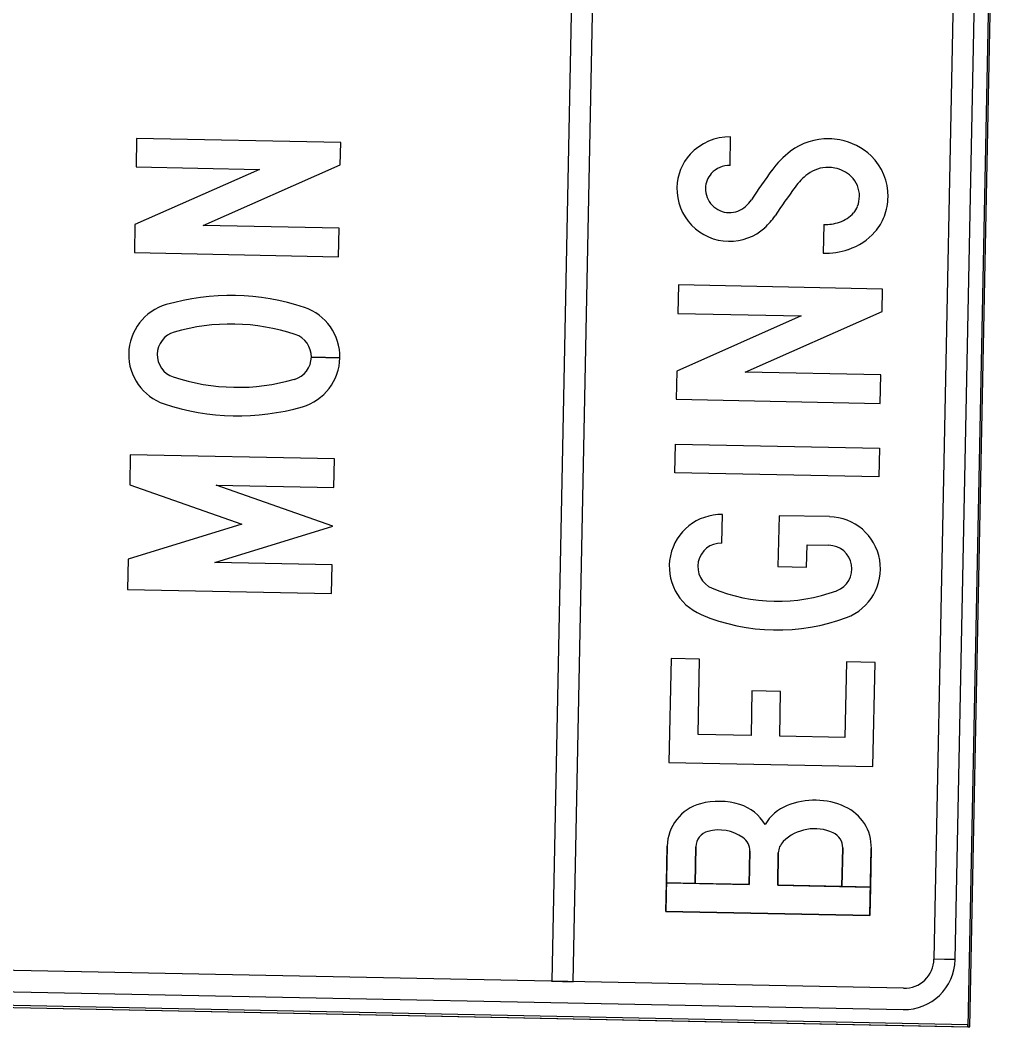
# Model space of a CAD drawing. Extents: x 345549 to 379569, y 127949 to 230467.
# Drawn here: x 361918 to 363064, y 224542 to 225707 of the extents above; entities that cross this region are included whole.
import ezdxf

# ---------------------------------------------------------------- set-up
doc = ezdxf.new("R2010")
doc.units = 0
doc.layers.add('P_MISC_TXT', color=7, linetype='Continuous')

msp = doc.modelspace()

# ---------------------------------------------------------------- linework, layer by layer
at = {"layer": 'P_MISC_TXT'}
for p, q in [((363061.8, 226901.9), (363014.3, 224541.8)), ((363016.7, 224541.8), (363064.3, 226904.3)), ((363016.7, 224541.8), (363064.3, 226904.3)), ((362578.7, 226871), (362532.9, 224594.6)), ((362578.7, 226871), (362532.9, 224594.6)), ((362578.7, 226871), (362532.9, 224594.6)), ((362557.5, 224594.1), (362603.3, 226870.5)), ((362557.5, 224594.1), (362603.3, 226870.5)), ((362557.5, 224594.1), (362603.3, 226870.5)), ((363019.7, 226827.6), (362975.2, 224620.4)), ((362999.8, 224619.9), (363044.3, 226827.2)), ((362254.6, 225316.8), (362287.7, 225316.1)), ((362287.7, 225316.1), (362254.6, 225316.8)), ((362254.6, 225316.8), (362287.7, 225316.1)), ((362287.7, 225316.1), (362254.6, 225316.8)), ((362729.7, 225101.7), (362730.3, 225134.8)), ((362729.7, 225101.7), (362730.3, 225134.8)), ((362729.7, 225101.7), (362730.3, 225134.8)), ((362828.3, 225099.7), (362853.7, 225099.2)), ((362828.3, 225099.7), (362853.7, 225099.2)), ((362828.3, 225099.7), (362853.7, 225099.2)), ((362940.1, 224586.4), (360732.6, 224630.8)), ((362975.2, 224620.4), (362999.8, 224619.9)), ((362999.8, 224619.7), (362975.2, 224620.2)), ((360732.1, 224606.2), (362939.6, 224561.8)), ((360654.2, 224589.3), (363016.7, 224541.8)), ((360654.2, 224589.3), (363014.3, 224541.8)), ((363014.3, 224544.3), (360656.8, 224591.7)), ((362532.9, 224594.6), (362557.5, 224594.1)), ((362532.9, 224594.6), (362557.5, 224594.1)), ((362532.9, 224594.6), (362557.5, 224594.1)), ((363014.3, 224541.8), (363014.3, 224544.3)), ((363014.3, 224541.8), (363016.7, 224541.8))]:
    msp.add_line(p, q, dxfattribs=at)
for points in [[(362288, 225539.4), (362288.6, 225565.4), (362052.3, 225570.1), (362051.7, 225537.1), (362194.4, 225534.2), (362050.3, 225470.5), (362049.7, 225437.8), (362285.9, 225433.1), (362286.6, 225466.2), (362129.5, 225469.3)], [(362288, 225539.4), (362288.6, 225565.4), (362052.3, 225570.1), (362051.7, 225537.1), (362194.4, 225534.2), (362050.3, 225470.5), (362049.7, 225437.8), (362285.9, 225433.1), (362286.6, 225466.2), (362129.5, 225469.3)], [(362288, 225539.4), (362288.6, 225565.4), (362052.3, 225570.1), (362051.7, 225537.1), (362194.4, 225534.2), (362050.3, 225470.5), (362049.7, 225437.8), (362285.9, 225433.1), (362286.6, 225466.2), (362129.5, 225469.3)], [(362915.2, 225369.7), (362915.8, 225395.7), (362679.6, 225400.4), (362678.9, 225367.4), (362821.6, 225364.5), (362677.6, 225300.8), (362676.9, 225268.2), (362913.1, 225263.4), (362913.8, 225296.5), (362756.7, 225299.6)], [(362915.2, 225369.7), (362915.8, 225395.7), (362679.6, 225400.4), (362678.9, 225367.4), (362821.6, 225364.5), (362677.6, 225300.8), (362676.9, 225268.2), (362913.1, 225263.4), (362913.8, 225296.5), (362756.7, 225299.6)], [(362915.2, 225369.7), (362915.8, 225395.7), (362679.6, 225400.4), (362678.9, 225367.4), (362821.6, 225364.5), (362677.6, 225300.8), (362676.9, 225268.2), (362913.1, 225263.4), (362913.8, 225296.5), (362756.7, 225299.6)], [(362675.2, 225183.1), (362675.9, 225216.2), (362912.1, 225211.4), (362911.4, 225178.4)], [(362675.2, 225183.1), (362675.9, 225216.2), (362912.1, 225211.4), (362911.4, 225178.4)], [(362675.2, 225183.1), (362675.9, 225216.2), (362912.1, 225211.4), (362911.4, 225178.4)], [(362279.6, 225121.3), (362144.5, 225168.9), (362280.5, 225166.2), (362281.2, 225199.3), (362045, 225204), (362044.3, 225169.2), (362174.1, 225123.4), (362042.5, 225082.9), (362041.8, 225048.1), (362278, 225043.4), (362278.7, 225076.4), (362142.7, 225079.2)], [(362279.6, 225121.3), (362144.5, 225168.9), (362280.5, 225166.2), (362281.2, 225199.3), (362045, 225204), (362044.3, 225169.2), (362174.1, 225123.4), (362042.5, 225082.9), (362041.8, 225048.1), (362278, 225043.4), (362278.7, 225076.4), (362142.7, 225079.2)], [(362279.6, 225121.3), (362144.5, 225168.9), (362280.5, 225166.2), (362281.2, 225199.3), (362045, 225204), (362044.3, 225169.2), (362174.1, 225123.4), (362042.5, 225082.9), (362041.8, 225048.1), (362278, 225043.4), (362278.7, 225076.4), (362142.7, 225079.2)], [(362872.2, 224876.7), (362796.7, 224878.2), (362797.7, 224930), (362764.6, 224930.6), (362763.6, 224878.9), (362702.2, 224880.1), (362703.9, 224967.5), (362670.9, 224968.2), (362668.4, 224847.7), (362904.6, 224843), (362907.1, 224963.4), (362874, 224964.1)], [(362872.2, 224876.7), (362796.7, 224878.2), (362797.7, 224930), (362764.6, 224930.6), (362763.6, 224878.9), (362702.2, 224880.1), (362703.9, 224967.5), (362670.9, 224968.2), (362668.4, 224847.7), (362904.6, 224843), (362907.1, 224963.4), (362874, 224964.1)], [(362872.2, 224876.7), (362796.7, 224878.2), (362797.7, 224930), (362764.6, 224930.6), (362763.6, 224878.9), (362702.2, 224880.1), (362703.9, 224967.5), (362670.9, 224968.2), (362668.4, 224847.7), (362904.6, 224843), (362907.1, 224963.4), (362874, 224964.1)]]:
    msp.add_lwpolyline(points, close=True, dxfattribs=at)
for points in [[(362739.3, 225538.6), (362739.9, 225571.7)], [(362739.3, 225538.6), (362739.9, 225571.7)], [(362739.3, 225538.6), (362739.9, 225571.7)], [(362847.7, 225470.3), (362847.1, 225437.2)], [(362847.7, 225470.3), (362847.1, 225437.2)], [(362847.7, 225470.3), (362847.1, 225437.2)], [(362854.4, 225132.3), (362795.9, 225133.4), (362794.7, 225074.4), (362827.8, 225073.7), (362828.3, 225099.7)], [(362854.4, 225132.3), (362795.9, 225133.4), (362794.7, 225074.4), (362827.8, 225073.7), (362828.3, 225099.7)], [(362854.4, 225132.3), (362795.9, 225133.4), (362794.7, 225074.4), (362827.8, 225073.7), (362828.3, 225099.7)], [(362666.5, 224750.9), (362665, 224675.3), (362901.2, 224670.5), (362902.7, 224748.2)], [(362699.6, 224750.2), (362698.7, 224707.7), (362665.6, 224708.4), (362666.5, 224750.9)], [(362699.6, 224750.2), (362698.7, 224707.7), (362665.6, 224708.4), (362666.5, 224750.9)], [(362762.1, 224745.1), (362761.3, 224706.4), (362698.7, 224707.7), (362699.6, 224750.2)], [(362795.1, 224743.1), (362794.4, 224705.8), (362901.8, 224703.6), (362901.2, 224670.5), (362665, 224675.3), (362665.6, 224708.4), (362761.3, 224706.4), (362762.1, 224745.1)], [(362795.1, 224743.1), (362794.4, 224705.8), (362901.8, 224703.6), (362901.2, 224670.5), (362665, 224675.3), (362665.6, 224708.4), (362761.3, 224706.4), (362762.1, 224745.1)], [(362869.7, 224748.9), (362868.8, 224704.3), (362794.4, 224705.8), (362795.1, 224743.1)], [(362902.7, 224748.2), (362901.8, 224703.6), (362868.8, 224704.3), (362869.7, 224748.9)], [(362902.7, 224748.2), (362901.8, 224703.6), (362868.8, 224704.3), (362869.7, 224748.9)]]:
    msp.add_lwpolyline(points, dxfattribs=at)
for radius in [59.1, 34.5]:
    msp.add_arc((362940.8, 224620.9), radius, 268.8472, 358.8472, dxfattribs=at)
for centre, major_axis, start_param, end_param in [((362738.7, 225510), (-61.8, 1.2), 4.712389, 5.561989), ((362738.7, 225510), (-61.8, 1.2), 4.712389, 5.561989), ((362738.7, 225510), (-61.8, 1.2), 4.712389, 5.561989), ((362852.4, 225497.5), (-72, 1.4), 4.712389, 5.373599), ((362852.4, 225497.5), (-72, 1.4), 4.712389, 5.373599), ((362852.4, 225497.5), (-72, 1.4), 4.712389, 5.373599), ((362852.3, 225490.8), (-78.7, 1.6), 4.552917, 4.712389), ((362852.3, 225490.8), (-78.7, 1.6), 4.552917, 4.712389), ((362852.3, 225490.8), (-78.7, 1.6), 4.552917, 4.712389), ((362853.8, 225499.1), (-70.2, 1.4), 3.967076, 4.552917), ((362853.8, 225499.1), (-70.2, 1.4), 3.967076, 4.552917), ((362853.8, 225499.1), (-70.2, 1.4), 3.967076, 4.552917), ((362870.2, 225473.6), (-101.7, 2), 5.373599, 5.679143), ((362870.2, 225473.6), (-101.7, 2), 5.373599, 5.679143), ((362870.2, 225473.6), (-101.7, 2), 5.373599, 5.679143), ((362736.5, 225512), (-58.8, 1.2), 5.561989, 6.283185), ((362736.5, 225512), (-58.8, 1.2), 5.561989, 6.283185), ((362736.5, 225512), (-58.8, 1.2), 5.561989, 6.283185), ((362858.2, 225503.6), (-63.9, 1.3), 3.141593, 3.967076), ((362858.2, 225503.6), (-63.9, 1.3), 3.141593, 3.967076), ((362858.2, 225503.6), (-63.9, 1.3), 3.141593, 3.967076), ((362738.7, 225510), (-28.7, 0.6), 4.712389, 5.561989), ((362738.7, 225510), (-28.7, 0.6), 4.712389, 5.561989), ((362738.7, 225510), (-28.7, 0.6), 4.712389, 5.561989), ((363916, 224720.5), (-1390.2, 28), 5.679143, 5.709053), ((363916, 224720.5), (-1390.2, 28), 5.679143, 5.709053), ((363916, 224720.5), (-1390.2, 28), 5.679143, 5.709053), ((362852.4, 225497.5), (-38.9, 0.8), 4.712389, 5.373599), ((362852.4, 225497.5), (-38.9, 0.8), 4.712389, 5.373599), ((362852.4, 225497.5), (-38.9, 0.8), 4.712389, 5.373599), ((362852.3, 225490.8), (-45.6, 0.9), 4.552917, 4.712389), ((362852.3, 225490.8), (-45.6, 0.9), 4.552917, 4.712389), ((362852.3, 225490.8), (-45.6, 0.9), 4.552917, 4.712389), ((362853.8, 225499.1), (-37.1, 0.7), 3.967076, 4.552917), ((362853.8, 225499.1), (-37.1, 0.7), 3.967076, 4.552917), ((362853.8, 225499.1), (-37.1, 0.7), 3.967076, 4.552917), ((362736.5, 225512), (-25.7, 0.5), 5.561989, 6.283185), ((362736.5, 225512), (-25.7, 0.5), 5.561989, 6.283185), ((362736.5, 225512), (-25.7, 0.5), 5.561989, 6.283185), ((362870.2, 225473.6), (-68.6, 1.4), 5.373599, 5.679143), ((362870.2, 225473.6), (-68.6, 1.4), 5.373599, 5.679143), ((362870.2, 225473.6), (-68.6, 1.4), 5.373599, 5.679143), ((362858.2, 225503.6), (-30.8, 0.6), 3.141593, 3.967076), ((362858.2, 225503.6), (-30.8, 0.6), 3.141593, 3.967076), ((362858.2, 225503.6), (-30.8, 0.6), 3.141593, 3.967076), ((362738.6, 225511.9), (-60.9, 1.2), 6.283184, 7.853982), ((362738.6, 225511.9), (-60.9, 1.2), 6.283184, 7.853982), ((362738.6, 225511.9), (-60.9, 1.2), 6.283184, 7.853982), ((362738.6, 225511.9), (-27.8, 0.6), 6.283183, 7.853981), ((362738.6, 225511.9), (-27.8, 0.6), 6.283183, 7.853981), ((362738.6, 225511.9), (-27.8, 0.6), 6.283183, 7.853981), ((363916, 224720.5), (-1357.1, 27.3), 5.679143, 5.709053), ((363916, 224720.5), (-1357.1, 27.3), 5.679143, 5.709053), ((363916, 224720.5), (-1357.1, 27.3), 5.679143, 5.709053), ((362729.4, 225522.3), (-41.6, 0.8), 2.321595, 2.56746), ((362729.4, 225522.3), (-41.6, 0.8), 2.321595, 2.56746), ((362729.4, 225522.3), (-41.6, 0.8), 2.321595, 2.56746), ((362853, 225503.8), (-36, 0.7), 2.811358, 3.141593), ((362853, 225503.8), (-36, 0.7), 2.811358, 3.141593), ((362853, 225503.8), (-36, 0.7), 2.811358, 3.141593), ((362853, 225503.8), (-69.1, 1.4), 2.811358, 3.141593), ((362853, 225503.8), (-69.1, 1.4), 2.811358, 3.141593), ((362853, 225503.8), (-69.1, 1.4), 2.811358, 3.141593), ((362738.6, 225512), (-27.9, 0.6), 1.570796, 2.321595), ((362738.6, 225512), (-27.9, 0.6), 1.570796, 2.321595), ((362738.6, 225512), (-27.9, 0.6), 1.570796, 2.321595), ((362853.8, 225509.3), (-38.2, 0.8), 1.909925, 2.431476), ((362853.8, 225509.3), (-38.2, 0.8), 1.909925, 2.431476), ((362853.8, 225509.3), (-38.2, 0.8), 1.909925, 2.431476), ((362864.9, 225499.4), (-23.4, 0.5), 2.431476, 2.811358), ((362864.9, 225499.4), (-23.4, 0.5), 2.431476, 2.811358), ((362864.9, 225499.4), (-23.4, 0.5), 2.431476, 2.811358), ((362729.4, 225522.3), (-74.7, 1.5), 2.321595, 2.56746), ((362729.4, 225522.3), (-74.7, 1.5), 2.321595, 2.56746), ((362729.4, 225522.3), (-74.7, 1.5), 2.321595, 2.56746), ((362848.8, 225524.3), (-54, 1.1), 1.570816, 1.909918), ((362848.8, 225524.3), (-54, 1.1), 1.570816, 1.909918), ((362848.8, 225524.3), (-54, 1.1), 1.570816, 1.909918), ((362864.9, 225499.4), (-56.4, 1.1), 2.431476, 2.811358), ((362864.9, 225499.4), (-56.4, 1.1), 2.431476, 2.811358), ((362864.9, 225499.4), (-56.4, 1.1), 2.431476, 2.811358), ((362738.6, 225512), (-61, 1.2), 1.570796, 2.321595), ((362738.6, 225512), (-61, 1.2), 1.570796, 2.321595), ((362738.6, 225512), (-61, 1.2), 1.570796, 2.321595), ((362853.8, 225509.3), (-71.3, 1.4), 1.909925, 2.431476), ((362853.8, 225509.3), (-71.3, 1.4), 1.909925, 2.431476), ((362853.8, 225509.3), (-71.3, 1.4), 1.909925, 2.431476), ((362848.8, 225524.3), (-87.1, 1.8), 1.570808, 1.909921), ((362848.8, 225524.3), (-87.1, 1.8), 1.570808, 1.909921), ((362848.8, 225524.3), (-87.1, 1.8), 1.570808, 1.909921), ((362161.4, 225119.8), (-268.4, 5.4), 4.409954, 5.014824), ((362161.4, 225119.8), (-268.4, 5.4), 4.409954, 5.014824), ((362161.4, 225119.8), (-268.4, 5.4), 4.409954, 5.014824), ((362103.4, 225319.8), (-60.2, 1.2), 5.014824, 7.551546), ((362103.4, 225319.8), (-60.2, 1.2), 5.014824, 7.551546), ((362103.4, 225319.8), (-60.2, 1.2), 5.014824, 7.551546), ((362227.4, 225317.3), (-60.2, 1.2), 1.873232, 4.409954), ((362227.4, 225317.3), (-60.2, 1.2), 3.141789, 4.409954), ((362227.4, 225317.3), (-60.2, 1.2), 3.141789, 4.409954), ((362161.4, 225119.8), (-235.3, 4.7), 4.409954, 5.014824), ((362161.4, 225119.8), (-235.3, 4.7), 4.409954, 5.014824), ((362161.4, 225119.8), (-235.3, 4.7), 4.409954, 5.014824), ((362103.4, 225319.8), (-27.2, 0.5), 5.014824, 7.551546), ((362103.4, 225319.8), (-27.2, 0.5), 5.014824, 7.551546), ((362103.4, 225319.8), (-27.2, 0.5), 5.014824, 7.551546), ((362227.4, 225317.3), (-27.2, 0.5), 1.873232, 4.409954), ((362227.4, 225317.3), (-27.2, 0.5), 3.142027, 4.409954), ((362227.4, 225317.3), (-27.2, 0.5), 3.142027, 4.409954), ((362227.4, 225317.3), (-27.2, 0.5), 1.873232, 3.141593), ((362227.4, 225317.3), (-27.2, 0.5), 1.873232, 3.141593), ((362227.4, 225317.3), (-60.2, 1.2), 1.873232, 3.141593), ((362227.4, 225317.3), (-60.2, 1.2), 1.873232, 3.141593), ((362169.4, 225517.3), (-235.3, 4.7), 1.268361, 1.873232), ((362169.4, 225517.3), (-235.3, 4.7), 1.268361, 1.873232), ((362169.4, 225517.3), (-235.3, 4.7), 1.268361, 1.873232), ((362169.4, 225517.3), (-268.4, 5.4), 1.268361, 1.873232), ((362169.4, 225517.3), (-268.4, 5.4), 1.268361, 1.873232), ((362169.4, 225517.3), (-268.4, 5.4), 1.268361, 1.873232), ((362729.1, 225074.5), (-60.2, 1.2), 4.712389, 7.477539), ((362729.1, 225074.5), (-60.2, 1.2), 4.712389, 7.477539), ((362729.1, 225074.5), (-60.2, 1.2), 4.712389, 7.477539), ((362853.1, 225072), (-60.2, 1.2), 1.947239, 4.712389), ((362853.1, 225072), (-60.2, 1.2), 1.947239, 4.712389), ((362853.1, 225072), (-60.2, 1.2), 1.947239, 4.712389), ((362729.1, 225074.5), (-27.2, 0.5), 4.712389, 7.477539), ((362729.1, 225074.5), (-27.2, 0.5), 4.712389, 7.477539), ((362729.1, 225074.5), (-27.2, 0.5), 4.712389, 7.477539), ((362853.1, 225072), (-27.2, 0.5), 1.947239, 4.712389), ((362853.1, 225072), (-27.2, 0.5), 1.947239, 4.712389), ((362853.1, 225072), (-27.2, 0.5), 1.947239, 4.712389), ((362794.3, 225230.1), (-195.8, 3.9), 1.194353, 1.947239), ((362794.3, 225230.1), (-195.8, 3.9), 1.194353, 1.947239), ((362794.3, 225230.1), (-195.8, 3.9), 1.194353, 1.947239), ((362794.3, 225230.1), (-228.9, 4.6), 1.194353, 1.947239), ((362794.3, 225230.1), (-228.9, 4.6), 1.194353, 1.947239), ((362794.3, 225230.1), (-228.9, 4.6), 1.194353, 1.947239), ((362718.5, 224749.8), (-52, 1), 4.996183, 6.283185), ((362718.5, 224749.8), (-52, 1), 4.996183, 6.283185), ((362718.5, 224749.8), (-52, 1), 4.996183, 6.283185), ((362726.2, 224721.3), (-81.5, 1.6), 4.428595, 4.996183), ((362726.2, 224721.3), (-81.5, 1.6), 4.428595, 4.996183), ((362726.2, 224721.3), (-81.5, 1.6), 4.428595, 4.996183), ((362735, 224749.5), (-52, 1), 3.692503, 4.428595), ((362735, 224749.5), (-52, 1), 3.692503, 4.428595), ((362735, 224749.5), (-52, 1), 3.692503, 4.428595), ((362824.8, 224749.8), (-52, 1), 5.116125, 5.778288), ((362824.8, 224749.8), (-52, 1), 5.116125, 5.778288), ((362824.8, 224749.8), (-52, 1), 5.116125, 5.778288), ((362837.2, 224719.1), (-85, 1.7), 4.308652, 5.116125), ((362837.2, 224719.1), (-85, 1.7), 4.308653, 5.116125), ((362837.2, 224719.1), (-85, 1.7), 4.308653, 5.116125), ((362850.8, 224749.2), (-52, 1), 3.141593, 4.308652), ((362850.8, 224749.2), (-52, 1), 3.141593, 4.308652), ((362850.8, 224749.2), (-52, 1), 3.141593, 4.308652), ((362837.2, 224719.1), (-52, 1), 4.308652, 5.507992), ((362837.2, 224719.1), (-52, 1), 4.308652, 5.507992), ((362837.2, 224719.1), (-52, 1), 4.308652, 5.507992), ((362718.5, 224749.8), (-18.9, 0.4), 4.996183, 6.283185), ((362718.5, 224749.8), (-18.9, 0.4), 4.996183, 6.283185), ((362718.5, 224749.8), (-18.9, 0.4), 4.996183, 6.283185), ((362726.2, 224721.3), (-48.4, 1), 4.118003, 4.996183), ((362726.2, 224721.3), (-48.4, 1), 4.118003, 4.996183), ((362726.2, 224721.3), (-48.4, 1), 4.118003, 4.996183), ((362743.2, 224745.5), (-18.9, 0.4), 3.141593, 4.118003), ((362743.2, 224745.5), (-18.9, 0.4), 3.141593, 4.118003), ((362743.2, 224745.5), (-18.9, 0.4), 3.141593, 4.118003), ((362850.8, 224749.2), (-18.9, 0.4), 3.141593, 4.308652), ((362850.8, 224749.2), (-18.9, 0.4), 3.141593, 4.308652), ((362850.8, 224749.2), (-18.9, 0.4), 3.141593, 4.308652), ((362814, 224742.7), (-18.9, 0.4), 5.507992, 6.283185), ((362814, 224742.7), (-18.9, 0.4), 5.507992, 6.283185), ((362814, 224742.7), (-18.9, 0.4), 5.507992, 6.283185)]:
    msp.add_ellipse(centre, major_axis=major_axis, ratio=0.999993, start_param=start_param, end_param=end_param, dxfattribs=at)

doc.saveas('drawing.dxf')
